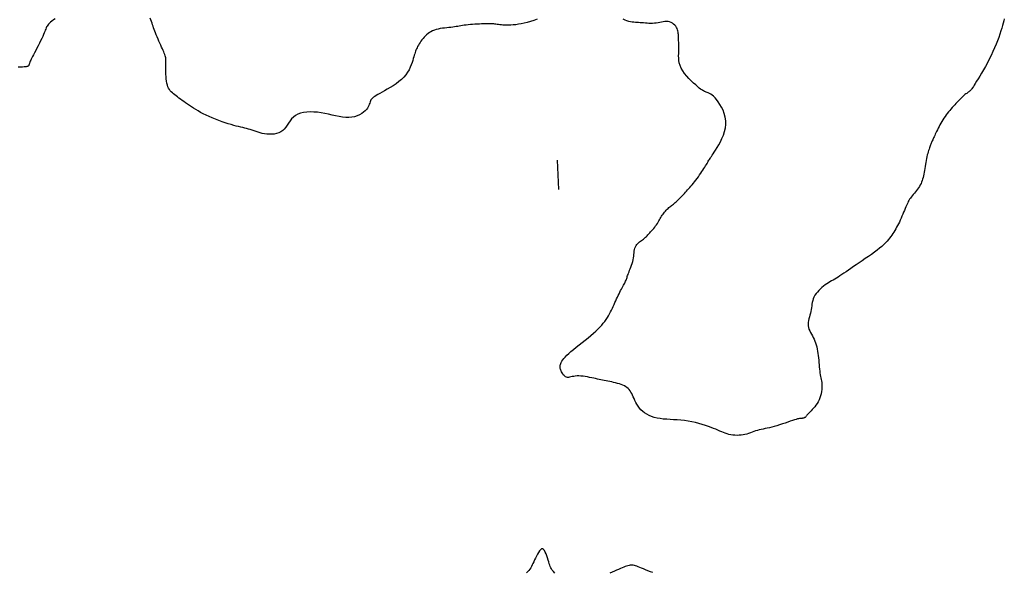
# Model space of a CAD drawing. Header units: millimetres. Extents: x 32690613 to 32693367, y 5343692 to 5344708.
# Tile 720 of 1009: x 32692955 to 32692989, y 5343861 to 5343880. Entities that reach past the tile are written whole.
import ezdxf

# ---------------------------------------------------------------- set-up
doc = ezdxf.new("R2010")
doc.units = ezdxf.units.MM
doc.header["$LTSCALE"] = 20
doc.layers.add('02-DGM_HL_493.00', color=102, linetype='Continuous')

msp = doc.modelspace()

# ---------------------------------------------------------------- linework, layer by layer
at = {"layer": '02-DGM_HL_493.00', "elevation": 493, "flags": 128}
for points in [[(32692956.211, 5343880.09), (32692956.15, 5343880.047), (32692956.097, 5343880.008), (32692956.053, 5343879.971), (32692956.016, 5343879.936), (32692955.986, 5343879.903), (32692955.96, 5343879.871), (32692955.939, 5343879.839), (32692955.921, 5343879.807), (32692955.904, 5343879.773), (32692955.889, 5343879.737), (32692955.874, 5343879.697), (32692955.857, 5343879.653), (32692955.837, 5343879.603), (32692955.814, 5343879.547), (32692955.786, 5343879.483), (32692955.753, 5343879.411), (32692955.715, 5343879.333), (32692955.674, 5343879.251), (32692955.631, 5343879.167), (32692955.588, 5343879.084), (32692955.546, 5343879.003), (32692955.507, 5343878.927), (32692955.471, 5343878.859), (32692955.441, 5343878.8), (32692955.415, 5343878.749), (32692955.394, 5343878.707), (32692955.377, 5343878.67), (32692955.363, 5343878.64), (32692955.351, 5343878.614), (32692955.342, 5343878.592), (32692955.335, 5343878.573), (32692955.329, 5343878.556), (32692955.324, 5343878.541), (32692955.32, 5343878.527), (32692955.315, 5343878.515), (32692955.311, 5343878.504), (32692955.307, 5343878.494), (32692955.303, 5343878.486), (32692955.297, 5343878.478), (32692955.29, 5343878.471), (32692955.281, 5343878.465), (32692955.268, 5343878.46), (32692955.249, 5343878.455), (32692955.224, 5343878.45), (32692955.19, 5343878.446), (32692955.147, 5343878.442), (32692955.092, 5343878.438), (32692955.026, 5343878.433), (32692954.95, 5343878.429)], [(32692972.676, 5343880.072), (32692972.563, 5343880.033), (32692972.451, 5343879.996), (32692972.342, 5343879.964), (32692972.236, 5343879.937), (32692972.136, 5343879.915), (32692972.04, 5343879.897), (32692971.949, 5343879.884), (32692971.863, 5343879.875), (32692971.783, 5343879.87), (32692971.707, 5343879.867), (32692971.637, 5343879.867), (32692971.572, 5343879.869), (32692971.512, 5343879.873), (32692971.456, 5343879.877), (32692971.405, 5343879.883), (32692971.357, 5343879.889), (32692971.313, 5343879.895), (32692971.272, 5343879.9), (32692971.232, 5343879.906), (32692971.195, 5343879.91), (32692971.159, 5343879.913), (32692971.123, 5343879.915), (32692971.086, 5343879.916), (32692971.047, 5343879.916), (32692971.005, 5343879.916), (32692970.958, 5343879.914), (32692970.906, 5343879.913), (32692970.847, 5343879.91), (32692970.781, 5343879.908), (32692970.709, 5343879.905), (32692970.633, 5343879.901), (32692970.554, 5343879.897), (32692970.475, 5343879.892), (32692970.397, 5343879.887), (32692970.322, 5343879.88), (32692970.251, 5343879.873), (32692970.187, 5343879.865), (32692970.127, 5343879.856), (32692970.072, 5343879.846), (32692970.018, 5343879.836), (32692969.965, 5343879.826), (32692969.911, 5343879.817), (32692969.855, 5343879.808), (32692969.795, 5343879.8), (32692969.731, 5343879.793), (32692969.662, 5343879.786), (32692969.59, 5343879.779), (32692969.517, 5343879.771), (32692969.443, 5343879.762), (32692969.37, 5343879.751), (32692969.299, 5343879.737), (32692969.231, 5343879.719), (32692969.168, 5343879.698), (32692969.108, 5343879.673), (32692969.052, 5343879.645), (32692968.999, 5343879.613), (32692968.95, 5343879.578), (32692968.904, 5343879.541), (32692968.86, 5343879.501), (32692968.819, 5343879.459), (32692968.78, 5343879.414), (32692968.744, 5343879.369), (32692968.709, 5343879.322), (32692968.677, 5343879.275), (32692968.648, 5343879.229), (32692968.621, 5343879.183), (32692968.596, 5343879.139), (32692968.575, 5343879.096), (32692968.556, 5343879.056), (32692968.539, 5343879.016), (32692968.524, 5343878.977), (32692968.509, 5343878.936), (32692968.495, 5343878.892), (32692968.48, 5343878.845), (32692968.465, 5343878.792), (32692968.447, 5343878.732), (32692968.427, 5343878.665), (32692968.404, 5343878.592), (32692968.376, 5343878.513), (32692968.343, 5343878.431), (32692968.302, 5343878.347), (32692968.253, 5343878.262), (32692968.194, 5343878.177), (32692968.125, 5343878.094), (32692968.044, 5343878.015), (32692967.955, 5343877.939), (32692967.859, 5343877.868), (32692967.759, 5343877.8), (32692967.659, 5343877.737), (32692967.56, 5343877.679), (32692967.467, 5343877.626), (32692967.38, 5343877.579), (32692967.304, 5343877.537), (32692967.237, 5343877.499), (32692967.179, 5343877.465), (32692967.129, 5343877.433), (32692967.087, 5343877.404), (32692967.052, 5343877.374), (32692967.024, 5343877.345), (32692967.001, 5343877.314), (32692966.984, 5343877.281), (32692966.97, 5343877.245), (32692966.958, 5343877.207), (32692966.945, 5343877.168), (32692966.929, 5343877.126), (32692966.909, 5343877.083), (32692966.882, 5343877.038), (32692966.847, 5343876.991), (32692966.802, 5343876.943), (32692966.748, 5343876.895), (32692966.684, 5343876.85), (32692966.611, 5343876.808), (32692966.531, 5343876.771), (32692966.443, 5343876.742), (32692966.348, 5343876.722), (32692966.247, 5343876.712), (32692966.14, 5343876.713), (32692966.028, 5343876.725), (32692965.912, 5343876.744), (32692965.793, 5343876.769), (32692965.67, 5343876.797), (32692965.546, 5343876.825), (32692965.421, 5343876.852), (32692965.295, 5343876.875), (32692965.17, 5343876.891), (32692965.046, 5343876.901), (32692964.925, 5343876.904), (32692964.809, 5343876.898), (32692964.7, 5343876.884), (32692964.598, 5343876.86), (32692964.505, 5343876.826), (32692964.423, 5343876.782), (32692964.352, 5343876.727), (32692964.291, 5343876.664), (32692964.238, 5343876.595), (32692964.188, 5343876.523), (32692964.141, 5343876.451), (32692964.093, 5343876.382), (32692964.041, 5343876.319), (32692963.985, 5343876.265), (32692963.92, 5343876.221), (32692963.849, 5343876.188), (32692963.772, 5343876.164), (32692963.692, 5343876.149), (32692963.609, 5343876.142), (32692963.526, 5343876.141), (32692963.444, 5343876.147), (32692963.363, 5343876.157), (32692963.286, 5343876.171), (32692963.213, 5343876.189), (32692963.142, 5343876.209), (32692963.074, 5343876.231), (32692963.007, 5343876.254), (32692962.942, 5343876.277), (32692962.878, 5343876.299), (32692962.815, 5343876.319), (32692962.751, 5343876.337), (32692962.687, 5343876.354), (32692962.621, 5343876.37), (32692962.552, 5343876.387), (32692962.478, 5343876.404), (32692962.4, 5343876.424), (32692962.316, 5343876.446), (32692962.225, 5343876.471), (32692962.127, 5343876.501), (32692962.022, 5343876.534), (32692961.913, 5343876.571), (32692961.801, 5343876.611), (32692961.689, 5343876.654), (32692961.578, 5343876.699), (32692961.47, 5343876.745), (32692961.367, 5343876.793), (32692961.27, 5343876.841), (32692961.179, 5343876.889), (32692961.094, 5343876.938), (32692961.014, 5343876.987), (32692960.938, 5343877.035), (32692960.866, 5343877.082), (32692960.798, 5343877.129), (32692960.732, 5343877.174), (32692960.669, 5343877.218), (32692960.608, 5343877.26), (32692960.55, 5343877.3), (32692960.494, 5343877.34), (32692960.441, 5343877.378), (32692960.39, 5343877.415), (32692960.342, 5343877.45), (32692960.297, 5343877.485), (32692960.255, 5343877.518), (32692960.215, 5343877.552), (32692960.179, 5343877.587), (32692960.146, 5343877.625), (32692960.116, 5343877.666), (32692960.089, 5343877.711), (32692960.066, 5343877.762), (32692960.046, 5343877.82), (32692960.03, 5343877.886), (32692960.016, 5343877.957), (32692960.006, 5343878.033), (32692959.999, 5343878.11), (32692959.994, 5343878.188), (32692959.991, 5343878.264), (32692959.99, 5343878.336), (32692959.99, 5343878.402), (32692959.991, 5343878.461), (32692959.993, 5343878.513), (32692959.994, 5343878.56), (32692959.996, 5343878.602), (32692959.996, 5343878.641), (32692959.995, 5343878.678), (32692959.993, 5343878.714), (32692959.987, 5343878.749), (32692959.979, 5343878.786), (32692959.968, 5343878.825), (32692959.955, 5343878.866), (32692959.938, 5343878.909), (32692959.919, 5343878.956), (32692959.898, 5343879.006), (32692959.874, 5343879.06), (32692959.848, 5343879.119), (32692959.819, 5343879.183), (32692959.789, 5343879.251), (32692959.758, 5343879.321), (32692959.727, 5343879.392), (32692959.697, 5343879.464), (32692959.667, 5343879.534), (32692959.64, 5343879.602), (32692959.615, 5343879.666), (32692959.593, 5343879.725), (32692959.574, 5343879.781), (32692959.556, 5343879.834), (32692959.538, 5343879.885), (32692959.52, 5343879.937), (32692959.501, 5343879.99), (32692959.479, 5343880.045), (32692959.453, 5343880.105)], [(32692988.64, 5343880.084), (32692988.619, 5343880.017), (32692988.598, 5343879.942), (32692988.575, 5343879.859), (32692988.55, 5343879.768), (32692988.52, 5343879.669), (32692988.486, 5343879.564), (32692988.448, 5343879.452), (32692988.405, 5343879.335), (32692988.358, 5343879.214), (32692988.307, 5343879.09), (32692988.251, 5343878.964), (32692988.191, 5343878.837), (32692988.128, 5343878.709), (32692988.062, 5343878.583), (32692987.994, 5343878.461), (32692987.927, 5343878.343), (32692987.862, 5343878.231), (32692987.8, 5343878.127), (32692987.743, 5343878.033), (32692987.692, 5343877.95), (32692987.649, 5343877.879), (32692987.613, 5343877.82), (32692987.582, 5343877.771), (32692987.555, 5343877.73), (32692987.532, 5343877.697), (32692987.511, 5343877.669), (32692987.491, 5343877.646), (32692987.472, 5343877.627), (32692987.451, 5343877.609), (32692987.429, 5343877.592), (32692987.406, 5343877.575), (32692987.381, 5343877.558), (32692987.354, 5343877.539), (32692987.326, 5343877.519), (32692987.295, 5343877.495), (32692987.262, 5343877.468), (32692987.228, 5343877.437), (32692987.191, 5343877.402), (32692987.152, 5343877.364), (32692987.112, 5343877.323), (32692987.071, 5343877.28), (32692987.029, 5343877.236), (32692986.987, 5343877.19), (32692986.944, 5343877.144), (32692986.901, 5343877.097), (32692986.858, 5343877.051), (32692986.816, 5343877.004), (32692986.774, 5343876.955), (32692986.733, 5343876.906), (32692986.692, 5343876.856), (32692986.652, 5343876.804), (32692986.614, 5343876.75), (32692986.576, 5343876.694), (32692986.54, 5343876.636), (32692986.505, 5343876.577), (32692986.472, 5343876.518), (32692986.44, 5343876.459), (32692986.41, 5343876.402), (32692986.381, 5343876.345), (32692986.354, 5343876.291), (32692986.328, 5343876.239), (32692986.305, 5343876.19), (32692986.283, 5343876.143), (32692986.262, 5343876.1), (32692986.243, 5343876.058), (32692986.226, 5343876.02), (32692986.209, 5343875.984), (32692986.194, 5343875.951), (32692986.18, 5343875.92), (32692986.168, 5343875.892), (32692986.155, 5343875.864), (32692986.144, 5343875.836), (32692986.132, 5343875.808), (32692986.12, 5343875.779), (32692986.108, 5343875.748), (32692986.095, 5343875.714), (32692986.082, 5343875.676), (32692986.067, 5343875.634), (32692986.053, 5343875.589), (32692986.038, 5343875.541), (32692986.023, 5343875.489), (32692986.008, 5343875.434), (32692985.994, 5343875.376), (32692985.98, 5343875.314), (32692985.967, 5343875.25), (32692985.955, 5343875.183), (32692985.944, 5343875.115), (32692985.933, 5343875.046), (32692985.922, 5343874.977), (32692985.911, 5343874.91), (32692985.9, 5343874.844), (32692985.888, 5343874.781), (32692985.876, 5343874.721), (32692985.863, 5343874.665), (32692985.849, 5343874.611), (32692985.833, 5343874.558), (32692985.815, 5343874.508), (32692985.794, 5343874.459), (32692985.77, 5343874.411), (32692985.742, 5343874.363), (32692985.711, 5343874.315), (32692985.677, 5343874.267), (32692985.641, 5343874.219), (32692985.603, 5343874.172), (32692985.566, 5343874.126), (32692985.529, 5343874.082), (32692985.494, 5343874.039), (32692985.461, 5343873.997), (32692985.432, 5343873.958), (32692985.406, 5343873.92), (32692985.382, 5343873.881), (32692985.36, 5343873.843), (32692985.338, 5343873.802), (32692985.317, 5343873.759), (32692985.296, 5343873.712), (32692985.274, 5343873.66), (32692985.25, 5343873.604), (32692985.225, 5343873.543), (32692985.199, 5343873.478), (32692985.171, 5343873.411), (32692985.143, 5343873.344), (32692985.114, 5343873.275), (32692985.084, 5343873.208), (32692985.054, 5343873.143), (32692985.024, 5343873.081), (32692984.993, 5343873.021), (32692984.962, 5343872.964), (32692984.93, 5343872.909), (32692984.897, 5343872.855), (32692984.864, 5343872.803), (32692984.83, 5343872.751), (32692984.795, 5343872.699), (32692984.759, 5343872.648), (32692984.721, 5343872.596), (32692984.679, 5343872.543), (32692984.632, 5343872.489), (32692984.58, 5343872.433), (32692984.522, 5343872.374), (32692984.455, 5343872.313), (32692984.379, 5343872.249), (32692984.293, 5343872.182), (32692984.2, 5343872.112), (32692984.1, 5343872.04), (32692983.995, 5343871.968), (32692983.889, 5343871.895), (32692983.783, 5343871.823), (32692983.679, 5343871.752), (32692983.578, 5343871.684), (32692983.484, 5343871.62), (32692983.395, 5343871.559), (32692983.312, 5343871.501), (32692983.233, 5343871.446), (32692983.159, 5343871.396), (32692983.09, 5343871.348), (32692983.024, 5343871.305), (32692982.961, 5343871.265), (32692982.901, 5343871.228), (32692982.844, 5343871.195), (32692982.789, 5343871.163), (32692982.735, 5343871.131), (32692982.681, 5343871.1), (32692982.629, 5343871.067), (32692982.575, 5343871.033), (32692982.521, 5343870.995), (32692982.466, 5343870.953), (32692982.41, 5343870.908), (32692982.356, 5343870.86), (32692982.303, 5343870.808), (32692982.254, 5343870.754), (32692982.209, 5343870.698), (32692982.17, 5343870.641), (32692982.137, 5343870.582), (32692982.112, 5343870.522), (32692982.093, 5343870.462), (32692982.079, 5343870.401), (32692982.068, 5343870.34), (32692982.06, 5343870.278), (32692982.052, 5343870.215), (32692982.043, 5343870.152), (32692982.031, 5343870.089), (32692982.016, 5343870.026), (32692981.999, 5343869.963), (32692981.981, 5343869.901), (32692981.964, 5343869.838), (32692981.95, 5343869.776), (32692981.939, 5343869.716), (32692981.935, 5343869.656), (32692981.937, 5343869.597), (32692981.948, 5343869.54), (32692981.966, 5343869.484), (32692981.99, 5343869.428), (32692982.019, 5343869.373), (32692982.05, 5343869.317), (32692982.082, 5343869.26), (32692982.114, 5343869.201), (32692982.144, 5343869.141), (32692982.17, 5343869.078), (32692982.194, 5343869.013), (32692982.215, 5343868.946), (32692982.233, 5343868.877), (32692982.248, 5343868.806), (32692982.261, 5343868.733), (32692982.273, 5343868.659), (32692982.283, 5343868.582), (32692982.291, 5343868.505), (32692982.298, 5343868.426), (32692982.305, 5343868.348), (32692982.311, 5343868.271), (32692982.317, 5343868.195), (32692982.324, 5343868.123), (32692982.332, 5343868.054), (32692982.34, 5343867.989), (32692982.35, 5343867.929), (32692982.361, 5343867.873), (32692982.372, 5343867.82), (32692982.383, 5343867.769), (32692982.392, 5343867.717), (32692982.4, 5343867.665), (32692982.406, 5343867.61), (32692982.408, 5343867.552), (32692982.406, 5343867.489), (32692982.401, 5343867.422), (32692982.392, 5343867.353), (32692982.378, 5343867.282), (32692982.361, 5343867.211), (32692982.338, 5343867.14), (32692982.312, 5343867.072), (32692982.281, 5343867.006), (32692982.245, 5343866.944), (32692982.205, 5343866.886), (32692982.164, 5343866.833), (32692982.121, 5343866.783), (32692982.079, 5343866.737), (32692982.039, 5343866.696), (32692982.001, 5343866.658), (32692981.968, 5343866.624), (32692981.94, 5343866.594), (32692981.917, 5343866.568), (32692981.897, 5343866.545), (32692981.881, 5343866.526), (32692981.867, 5343866.509), (32692981.854, 5343866.494), (32692981.842, 5343866.482), (32692981.831, 5343866.472), (32692981.818, 5343866.463), (32692981.805, 5343866.456), (32692981.791, 5343866.45), (32692981.776, 5343866.446), (32692981.761, 5343866.442), (32692981.746, 5343866.44), (32692981.731, 5343866.438), (32692981.715, 5343866.437), (32692981.699, 5343866.437), (32692981.682, 5343866.436), (32692981.662, 5343866.435), (32692981.637, 5343866.432), (32692981.607, 5343866.426), (32692981.569, 5343866.418), (32692981.523, 5343866.405), (32692981.467, 5343866.388), (32692981.4, 5343866.366), (32692981.323, 5343866.34), (32692981.239, 5343866.311), (32692981.15, 5343866.28), (32692981.057, 5343866.249), (32692980.964, 5343866.218), (32692980.871, 5343866.188), (32692980.781, 5343866.162), (32692980.696, 5343866.14), (32692980.616, 5343866.12), (32692980.54, 5343866.103), (32692980.467, 5343866.088), (32692980.398, 5343866.074), (32692980.331, 5343866.059), (32692980.267, 5343866.044), (32692980.204, 5343866.027), (32692980.143, 5343866.008), (32692980.083, 5343865.987), (32692980.023, 5343865.965), (32692979.963, 5343865.944), (32692979.902, 5343865.923), (32692979.84, 5343865.904), (32692979.777, 5343865.888), (32692979.712, 5343865.874), (32692979.645, 5343865.865), (32692979.577, 5343865.86), (32692979.507, 5343865.859), (32692979.437, 5343865.861), (32692979.367, 5343865.868), (32692979.299, 5343865.878), (32692979.232, 5343865.891), (32692979.167, 5343865.908), (32692979.105, 5343865.928), (32692979.045, 5343865.951), (32692978.984, 5343865.976), (32692978.922, 5343866.004), (32692978.856, 5343866.034), (32692978.786, 5343866.065), (32692978.709, 5343866.098), (32692978.625, 5343866.131), (32692978.531, 5343866.166), (32692978.43, 5343866.2), (32692978.321, 5343866.233), (32692978.207, 5343866.265), (32692978.088, 5343866.295), (32692977.965, 5343866.321), (32692977.841, 5343866.344), (32692977.715, 5343866.363), (32692977.589, 5343866.376), (32692977.465, 5343866.386), (32692977.342, 5343866.394), (32692977.221, 5343866.4), (32692977.104, 5343866.408), (32692976.99, 5343866.417), (32692976.881, 5343866.43), (32692976.778, 5343866.448), (32692976.68, 5343866.473), (32692976.588, 5343866.503), (32692976.502, 5343866.539), (32692976.423, 5343866.58), (32692976.35, 5343866.627), (32692976.284, 5343866.678), (32692976.225, 5343866.733), (32692976.172, 5343866.792), (32692976.126, 5343866.854), (32692976.086, 5343866.918), (32692976.051, 5343866.984), (32692976.019, 5343867.049), (32692975.99, 5343867.114), (32692975.963, 5343867.176), (32692975.937, 5343867.235), (32692975.911, 5343867.29), (32692975.883, 5343867.339), (32692975.853, 5343867.384), (32692975.821, 5343867.424), (32692975.786, 5343867.459), (32692975.748, 5343867.491), (32692975.706, 5343867.52), (32692975.659, 5343867.546), (32692975.608, 5343867.57), (32692975.551, 5343867.592), (32692975.49, 5343867.613), (32692975.426, 5343867.631), (32692975.36, 5343867.649), (32692975.292, 5343867.665), (32692975.225, 5343867.681), (32692975.158, 5343867.695), (32692975.094, 5343867.708), (32692975.032, 5343867.721), (32692974.973, 5343867.734), (32692974.915, 5343867.746), (32692974.857, 5343867.758), (32692974.799, 5343867.77), (32692974.739, 5343867.783), (32692974.677, 5343867.796), (32692974.612, 5343867.809), (32692974.543, 5343867.824), (32692974.47, 5343867.838), (32692974.396, 5343867.852), (32692974.322, 5343867.865), (32692974.248, 5343867.875), (32692974.176, 5343867.883), (32692974.106, 5343867.887), (32692974.042, 5343867.887), (32692973.982, 5343867.882), (32692973.927, 5343867.874), (32692973.877, 5343867.864), (32692973.831, 5343867.854), (32692973.789, 5343867.846), (32692973.75, 5343867.84), (32692973.715, 5343867.84), (32692973.682, 5343867.845), (32692973.651, 5343867.858), (32692973.623, 5343867.878), (32692973.597, 5343867.902), (32692973.573, 5343867.931), (32692973.552, 5343867.963), (32692973.533, 5343867.996), (32692973.516, 5343868.029), (32692973.501, 5343868.06), (32692973.488, 5343868.09), (32692973.478, 5343868.118), (32692973.47, 5343868.144), (32692973.465, 5343868.17), (32692973.463, 5343868.196), (32692973.464, 5343868.223), (32692973.468, 5343868.251), (32692973.476, 5343868.282), (32692973.487, 5343868.315), (32692973.503, 5343868.351), (32692973.524, 5343868.391), (32692973.552, 5343868.434), (32692973.589, 5343868.482), (32692973.634, 5343868.534), (32692973.689, 5343868.592), (32692973.756, 5343868.654), (32692973.834, 5343868.722), (32692973.922, 5343868.795), (32692974.017, 5343868.871), (32692974.117, 5343868.95), (32692974.22, 5343869.03), (32692974.322, 5343869.11), (32692974.422, 5343869.19), (32692974.516, 5343869.268), (32692974.603, 5343869.343), (32692974.683, 5343869.415), (32692974.756, 5343869.486), (32692974.823, 5343869.554), (32692974.884, 5343869.621), (32692974.939, 5343869.687), (32692974.99, 5343869.752), (32692975.036, 5343869.816), (32692975.079, 5343869.88), (32692975.118, 5343869.944), (32692975.154, 5343870.008), (32692975.188, 5343870.072), (32692975.22, 5343870.136), (32692975.25, 5343870.2), (32692975.279, 5343870.264), (32692975.308, 5343870.327), (32692975.337, 5343870.391), (32692975.366, 5343870.454), (32692975.394, 5343870.516), (32692975.423, 5343870.578), (32692975.451, 5343870.637), (32692975.478, 5343870.695), (32692975.505, 5343870.75), (32692975.532, 5343870.803), (32692975.557, 5343870.852), (32692975.582, 5343870.899), (32692975.606, 5343870.943), (32692975.629, 5343870.984), (32692975.65, 5343871.023), (32692975.669, 5343871.059), (32692975.687, 5343871.094), (32692975.702, 5343871.127), (32692975.716, 5343871.158), (32692975.728, 5343871.188), (32692975.738, 5343871.218), (32692975.749, 5343871.249), (32692975.759, 5343871.282), (32692975.771, 5343871.317), (32692975.785, 5343871.355), (32692975.8, 5343871.397), (32692975.819, 5343871.444), (32692975.839, 5343871.495), (32692975.861, 5343871.549), (32692975.883, 5343871.607), (32692975.904, 5343871.667), (32692975.925, 5343871.728), (32692975.943, 5343871.791), (32692975.958, 5343871.854), (32692975.969, 5343871.917), (32692975.978, 5343871.979), (32692975.985, 5343872.039), (32692975.991, 5343872.098), (32692975.999, 5343872.154), (32692976.008, 5343872.208), (32692976.021, 5343872.257), (32692976.037, 5343872.302), (32692976.059, 5343872.342), (32692976.085, 5343872.377), (32692976.115, 5343872.409), (32692976.147, 5343872.438), (32692976.18, 5343872.464), (32692976.214, 5343872.488), (32692976.247, 5343872.511), (32692976.279, 5343872.533), (32692976.308, 5343872.555), (32692976.335, 5343872.578), (32692976.361, 5343872.601), (32692976.386, 5343872.624), (32692976.411, 5343872.65), (32692976.437, 5343872.676), (32692976.464, 5343872.705), (32692976.493, 5343872.736), (32692976.524, 5343872.77), (32692976.557, 5343872.806), (32692976.591, 5343872.844), (32692976.626, 5343872.884), (32692976.661, 5343872.925), (32692976.695, 5343872.967), (32692976.728, 5343873.01), (32692976.759, 5343873.053), (32692976.787, 5343873.095), (32692976.813, 5343873.138), (32692976.838, 5343873.18), (32692976.861, 5343873.222), (32692976.884, 5343873.263), (32692976.907, 5343873.303), (32692976.93, 5343873.342), (32692976.954, 5343873.38), (32692976.98, 5343873.417), (32692977.006, 5343873.452), (32692977.033, 5343873.486), (32692977.062, 5343873.519), (32692977.091, 5343873.551), (32692977.12, 5343873.581), (32692977.15, 5343873.609), (32692977.181, 5343873.636), (32692977.211, 5343873.662), (32692977.241, 5343873.686), (32692977.272, 5343873.71), (32692977.303, 5343873.734), (32692977.334, 5343873.758), (32692977.366, 5343873.783), (32692977.398, 5343873.809), (32692977.431, 5343873.838), (32692977.465, 5343873.868), (32692977.499, 5343873.901), (32692977.534, 5343873.935), (32692977.569, 5343873.971), (32692977.604, 5343874.008), (32692977.64, 5343874.046), (32692977.676, 5343874.085), (32692977.712, 5343874.124), (32692977.748, 5343874.163), (32692977.784, 5343874.202), (32692977.821, 5343874.243), (32692977.858, 5343874.284), (32692977.896, 5343874.327), (32692977.934, 5343874.372), (32692977.974, 5343874.419), (32692978.015, 5343874.469), (32692978.058, 5343874.522), (32692978.101, 5343874.578), (32692978.144, 5343874.635), (32692978.188, 5343874.693), (32692978.23, 5343874.751), (32692978.271, 5343874.809), (32692978.309, 5343874.865), (32692978.345, 5343874.919), (32692978.378, 5343874.97), (32692978.408, 5343875.018), (32692978.435, 5343875.064), (32692978.46, 5343875.106), (32692978.483, 5343875.147), (32692978.505, 5343875.184), (32692978.525, 5343875.22), (32692978.545, 5343875.253), (32692978.565, 5343875.284), (32692978.585, 5343875.315), (32692978.607, 5343875.348), (32692978.631, 5343875.384), (32692978.659, 5343875.426), (32692978.692, 5343875.475), (32692978.73, 5343875.533), (32692978.774, 5343875.603), (32692978.826, 5343875.685), (32692978.881, 5343875.778), (32692978.938, 5343875.881), (32692978.993, 5343875.992), (32692979.042, 5343876.11), (32692979.083, 5343876.231), (32692979.112, 5343876.356), (32692979.127, 5343876.481), (32692979.123, 5343876.606), (32692979.105, 5343876.728), (32692979.073, 5343876.847), (32692979.031, 5343876.96), (32692978.981, 5343877.066), (32692978.926, 5343877.163), (32692978.869, 5343877.251), (32692978.812, 5343877.326), (32692978.757, 5343877.389), (32692978.705, 5343877.44), (32692978.655, 5343877.481), (32692978.609, 5343877.513), (32692978.566, 5343877.538), (32692978.526, 5343877.557), (32692978.489, 5343877.572), (32692978.456, 5343877.584), (32692978.426, 5343877.595), (32692978.397, 5343877.606), (32692978.368, 5343877.62), (32692978.338, 5343877.636), (32692978.303, 5343877.658), (32692978.263, 5343877.686), (32692978.216, 5343877.722), (32692978.16, 5343877.768), (32692978.095, 5343877.825), (32692978.021, 5343877.891), (32692977.944, 5343877.965), (32692977.865, 5343878.046), (32692977.788, 5343878.131), (32692977.716, 5343878.22), (32692977.652, 5343878.31), (32692977.6, 5343878.401), (32692977.562, 5343878.49), (32692977.536, 5343878.577), (32692977.521, 5343878.662), (32692977.514, 5343878.743), (32692977.513, 5343878.822), (32692977.515, 5343878.896), (32692977.52, 5343878.966), (32692977.523, 5343879.031), (32692977.525, 5343879.092), (32692977.525, 5343879.147), (32692977.523, 5343879.199), (32692977.52, 5343879.247), (32692977.516, 5343879.292), (32692977.512, 5343879.336), (32692977.509, 5343879.378), (32692977.507, 5343879.42), (32692977.506, 5343879.462), (32692977.505, 5343879.503), (32692977.504, 5343879.545), (32692977.502, 5343879.587), (32692977.498, 5343879.628), (32692977.49, 5343879.669), (32692977.479, 5343879.711), (32692977.462, 5343879.752), (32692977.44, 5343879.792), (32692977.412, 5343879.832), (32692977.379, 5343879.869), (32692977.341, 5343879.903), (32692977.3, 5343879.934), (32692977.254, 5343879.959), (32692977.206, 5343879.978), (32692977.155, 5343879.99), (32692977.101, 5343879.995), (32692977.046, 5343879.993), (32692976.988, 5343879.986), (32692976.929, 5343879.976), (32692976.869, 5343879.964), (32692976.808, 5343879.952), (32692976.747, 5343879.941), (32692976.684, 5343879.933), (32692976.622, 5343879.928), (32692976.56, 5343879.927), (32692976.498, 5343879.928), (32692976.436, 5343879.932), (32692976.376, 5343879.937), (32692976.316, 5343879.943), (32692976.257, 5343879.948), (32692976.2, 5343879.953), (32692976.144, 5343879.956), (32692976.089, 5343879.959), (32692976.035, 5343879.962), (32692975.98, 5343879.967), (32692975.925, 5343879.974), (32692975.868, 5343879.984), (32692975.809, 5343879.999), (32692975.747, 5343880.018), (32692975.682, 5343880.044), (32692975.617, 5343880.076)], [(32692973.364, 5343875.255), (32692973.404, 5343874.256)], [(32692973.282, 5343861.149), (32692973.235, 5343861.203), (32692973.197, 5343861.251), (32692973.168, 5343861.295), (32692973.144, 5343861.337), (32692973.125, 5343861.38), (32692973.108, 5343861.425), (32692973.092, 5343861.476), (32692973.075, 5343861.533), (32692973.056, 5343861.599), (32692973.034, 5343861.67), (32692973.009, 5343861.742), (32692972.983, 5343861.812), (32692972.955, 5343861.874), (32692972.925, 5343861.926), (32692972.893, 5343861.963), (32692972.86, 5343861.981), (32692972.826, 5343861.977), (32692972.791, 5343861.954), (32692972.756, 5343861.914), (32692972.721, 5343861.863), (32692972.686, 5343861.802), (32692972.653, 5343861.737), (32692972.621, 5343861.669), (32692972.591, 5343861.603), (32692972.564, 5343861.542), (32692972.537, 5343861.486), (32692972.511, 5343861.433), (32692972.485, 5343861.384), (32692972.458, 5343861.337), (32692972.428, 5343861.292), (32692972.394, 5343861.248), (32692972.357, 5343861.205), (32692972.314, 5343861.162)], [(32692976.632, 5343861.17), (32692976.547, 5343861.202), (32692976.464, 5343861.234), (32692976.385, 5343861.265), (32692976.311, 5343861.295), (32692976.244, 5343861.322), (32692976.184, 5343861.347), (32692976.131, 5343861.368), (32692976.084, 5343861.387), (32692976.041, 5343861.402), (32692976.002, 5343861.414), (32692975.964, 5343861.422), (32692975.928, 5343861.426), (32692975.892, 5343861.427), (32692975.855, 5343861.423), (32692975.817, 5343861.416), (32692975.776, 5343861.405), (32692975.732, 5343861.392), (32692975.686, 5343861.375), (32692975.635, 5343861.355), (32692975.581, 5343861.333), (32692975.522, 5343861.308), (32692975.458, 5343861.281), (32692975.389, 5343861.252), (32692975.317, 5343861.22), (32692975.242, 5343861.187), (32692975.164, 5343861.15)]]:
    msp.add_lwpolyline(points, dxfattribs=at)

doc.saveas('drawing.dxf')
